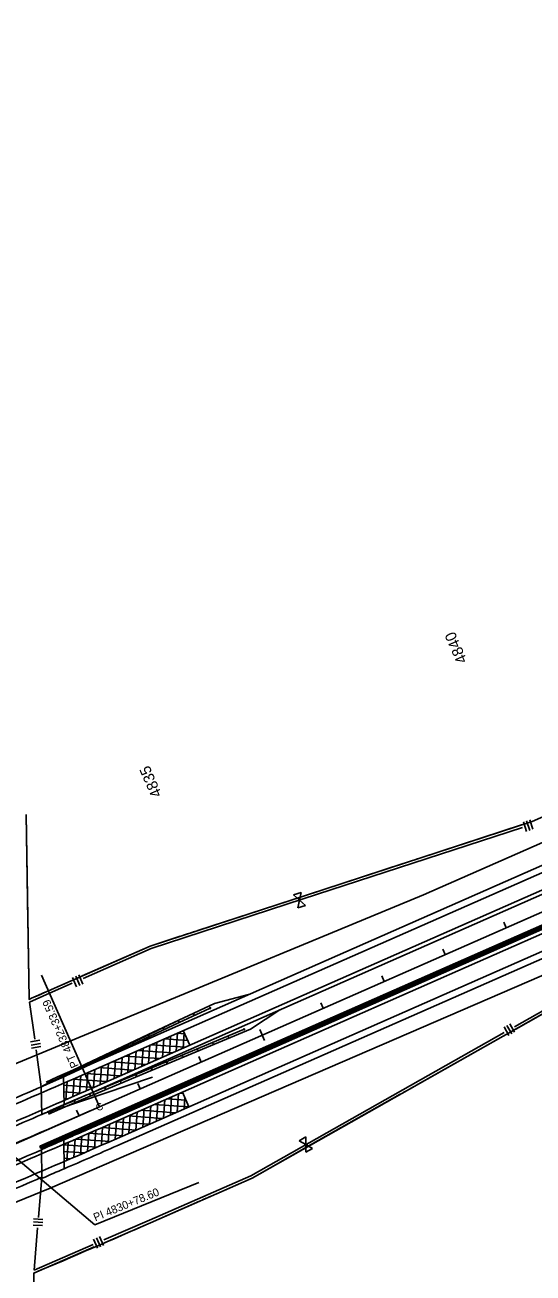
# Model space of a CAD drawing. Extents: x 192699 to 285914, y 194342 to 233219.
# Drawn here: x 229510 to 230272, y 215941 to 217813 of the extents above; entities that cross this region are included whole.
import ezdxf

# ---------------------------------------------------------------- set-up
doc = ezdxf.new("R2010")
doc.units = 0
for name, color, linetype in [('CENT LINE', 7, 'Continuous'), ('CONCRETE', 7, 'Continuous'), ('CURVE DATA', 7, 'Continuous'), ('CURVE LINE', 7, 'Continuous'), ('Flood Plain', 7, 'Continuous'), ('GUARDRAIL', 7, 'Continuous'), ('PAVEMENT TRANSITION', 7, 'Continuous'), ('R-W - CofA', 7, 'Continuous'), ('R_Draft', 7, 'Continuous'), ('R_Proposed Guardrail', 7, 'Continuous'), ('ROAD', 7, 'Continuous'), ('SHOULDER', 7, 'Continuous'), ('STATIONING1', 7, 'Continuous'), ('TEXT', 7, 'Continuous'), ('WRSF', 7, 'Continuous')]:
    doc.layers.add(name, color=color, linetype=linetype)

msp = doc.modelspace()

# ---------------------------------------------------------------- linework, layer by layer
at = {"layer": 'CENT LINE'}
msp.add_line((229622.3, 216190.7), (246993.1, 223840), dxfattribs=at)
msp.add_arc((225004.1, 226678), 11459.2, 292.21668, 293.76668, dxfattribs=at)
at = {"layer": 'CONCRETE'}
for p, q in [((229532.7, 216131.5), (232676.2, 217515.8)), ((229534.3, 216127.9), (232677.6, 217512.1)), ((229534.3, 216127.9), (229532.7, 216131.5))]:
    msp.add_line(p, q, dxfattribs=at)
at = {"layer": 'CURVE LINE'}
msp.add_line((229480.4, 216128.2), (229622.3, 216190.7), dxfattribs=at)
at = {"layer": 'Flood Plain'}
for points in [[(232386, 218172.2), (232280.2, 217748.8), (232113, 217427.9), (231843.4, 217277.7), (231120, 216953.3), (230108.2, 216508.6)], [(231822.2, 216400.5), (232116.4, 217178.5), (229548.4, 216068.7)], [(230108.2, 216508.6), (226889.4, 215176.3), (226614.2, 215064.2)], [(229548.4, 216068.7), (228137.5, 215493), (226822.4, 214949.9), (226784.5, 215013), (226663.3, 214992.2), (226614.2, 215064.2)]]:
    msp.add_lwpolyline(points, dxfattribs=at)
at = {"layer": 'GUARDRAIL'}
for p, q in [((229556.4, 216231.1), (229739, 216319.6)), ((229558.2, 216186.7), (229701.5, 216234.8))]:
    msp.add_line(p, q, dxfattribs=at)
at = {"layer": 'PAVEMENT TRANSITION'}
for p, q in [((229737.3, 216274.1), (229739.3, 216301.2)), ((229738.8, 216301), (229749.9, 216300.2)), ((229747.7, 216278.7), (229749.3, 216301.4)), ((229747.8, 216304.9), (229757.5, 216283)), ((229695.9, 216255.9), (229697.9, 216282.9)), ((229699.6, 216283.7), (229750.8, 216280)), ((229706.3, 216260.4), (229708.2, 216287.5)), ((229716.6, 216265), (229718.6, 216292.1)), ((229719.2, 216292.3), (229754.4, 216289.8)), ((229727, 216269.5), (229728.9, 216296.6)), ((229654.5, 216237.6), (229656.4, 216264.7)), ((229660.5, 216266.5), (229711.7, 216262.8)), ((229664.8, 216242.2), (229666.8, 216269.3)), ((229675.2, 216246.7), (229677.2, 216273.8)), ((229680.1, 216275.1), (229731.2, 216271.4)), ((229685.6, 216251.3), (229687.5, 216278.4)), ((229613.1, 216219.4), (229615, 216246.5)), ((229621.4, 216249.3), (229672.5, 216245.6)), ((229623.4, 216223.9), (229625.4, 216251)), ((229633.8, 216228.5), (229635.7, 216255.6)), ((229640.9, 216257.9), (229692.1, 216254.2)), ((229644.1, 216233.1), (229646.1, 216260.1)), ((229571.7, 216201.2), (229573.6, 216228.3)), ((229582, 216205.8), (229584, 216232.8)), ((229582.1, 216232), (229633.4, 216228.3)), ((229592.4, 216210.3), (229594.3, 216237.4)), ((229601.8, 216240.6), (229653, 216237)), ((229602.7, 216214.8), (229604.7, 216241.9)), ((229568.6, 216223), (229613.8, 216219.7)), ((229568.8, 216212.9), (229594.2, 216211.1)), ((229738.9, 216183), (229740.8, 216210.1)), ((229743.4, 216211.2), (229747.2, 216211)), ((229746.5, 216212.6), (229756.1, 216190.6)), ((229569, 216202.9), (229574.5, 216202.5)), ((229687.1, 216160.2), (229689, 216187.3)), ((229697.4, 216164.8), (229699.4, 216191.8)), ((229704.3, 216194), (229755.5, 216190.3)), ((229707.8, 216169.3), (229709.7, 216196.4)), ((229718.1, 216173.9), (229720.1, 216201)), ((229723.9, 216202.6), (229751.7, 216200.6)), ((229728.5, 216178.4), (229730.4, 216205.5)), ((229749.2, 216187.6), (229750.4, 216203.7)), ((229645.7, 216142), (229647.6, 216169)), ((229656, 216146.5), (229658, 216173.6)), ((229665.2, 216176.8), (229716.4, 216173.1)), ((229666.4, 216151.1), (229668.3, 216178.2)), ((229676.7, 216155.6), (229678.7, 216182.7)), ((229684.7, 216185.4), (229735.9, 216181.7)), ((229604.3, 216123.9), (229606.2, 216150.9)), ((229606.3, 216150.9), (229657.6, 216147.2)), ((229614.6, 216128.4), (229616.6, 216155.4)), ((229625, 216132.9), (229626.9, 216159.9)), ((229626, 216159.5), (229677.2, 216155.8)), ((229635.3, 216137.4), (229637.3, 216164.5)), ((229645.6, 216168.1), (229696.8, 216164.5)), ((229568.7, 216133.6), (229618.3, 216130)), ((229573.2, 216110.3), (229575.2, 216137.3)), ((229583.6, 216114.9), (229585.5, 216141.9)), ((229586.5, 216142.3), (229638, 216138.6)), ((229593.9, 216119.4), (229595.9, 216146.4)), ((229568.9, 216123.5), (229598.6, 216121.4)), ((229569.1, 216113.5), (229578.8, 216112.8))]:
    msp.add_line(p, q, dxfattribs=at)
at = {"layer": 'R-W - CofA'}
for p, q in [((229512, 216628.8), (229516.7, 216351.8)), ((230258.1, 216617.9), (230262.7, 216603.5)), ((230262.8, 216619.5), (230267.5, 216605.1)), ((230267.6, 216621), (230272.3, 216606.7)), ((229913.4, 216508.4), (229924.6, 216512.1)), ((229922.2, 216500.5), (229913.4, 216508.4)), ((229924.6, 216512.1), (229922.2, 216500.5)), ((229919.7, 216488.9), (229922.2, 216500.5)), ((229931, 216492.5), (229919.7, 216488.9)), ((229922.2, 216500.5), (229931, 216492.5)), ((229581.8, 216384.3), (229587.9, 216370.5)), ((229586.5, 216386.3), (229592.5, 216372.5)), ((229591.1, 216388.4), (229597.2, 216374.5)), ((230228.9, 216310.3), (230236.1, 216297.5)), ((230233.2, 216312.7), (230240.4, 216299.9)), ((230237.4, 216315.1), (230244.7, 216302.3)), ((229532.8, 216290.3), (229518.6, 216287.8)), ((229533.6, 216285.6), (229519.5, 216283.1)), ((229534.4, 216280.9), (229520.3, 216278.4)), ((229921.9, 216139.8), (229931.9, 216145.4)), ((229931.8, 216133.9), (229921.9, 216139.8)), ((229931.7, 216122.4), (229931.8, 216133.9)), ((229931.9, 216145.4), (229931.8, 216133.9)), ((229931.8, 216133.9), (229941.8, 216128.1)), ((229941.8, 216128.1), (229931.7, 216122.4)), ((229523.3, 216022.6), (229537.3, 216021.8)), ((229522.7, 216013.2), (229536.8, 216012.4)), ((229523, 216017.9), (229537.1, 216017.1)), ((229613.4, 215992.2), (229619.2, 215978.8)), ((229617.9, 215994.2), (229623.7, 215980.7)), ((229622.4, 215996.1), (229628.2, 215982.6))]:
    msp.add_line(p, q, dxfattribs=at)
for points in [[(229545.7, 216364.6), (229698, 216431.6), (230271.3, 216618.5), (231552.6, 217182.7), (231819.1, 217321.9), (232002.1, 217402.5), (232284.7, 217505.1), (232925.4, 217787.3), (233080.2, 217931.9), (233354.8, 218052.8), (233566, 218069.4), (234847.3, 218633.6), (234918.7, 218719.6), (235193.2, 218840.5), (235392.4, 218884.5), (236267.2, 219269.8)], [(229698.9, 216016.8), (229851.2, 216083.8), (230376.1, 216380.6), (231291.3, 216783.6), (231573.9, 216886.2), (232123, 217128), (232389.5, 217267.2), (232847.1, 217468.7), (233058.4, 217485.2), (233332.9, 217606.1), (233487.8, 217750.8), (234952.1, 218395.6), (235063.7, 218390.2), (235338.3, 218511.1), (235505.2, 218628.3), (236242.4, 218952.9)], [(229512, 216628.8), (229514.7, 216469.8)], [(229927.8, 216502.3), (230256.6, 216609.5)], [(230104.1, 216564), (230255.3, 216613.3)], [(230093.4, 216560.5), (230099.2, 216562.4)], [(229926.6, 216506.1), (230077.8, 216555.4)], [(230082.7, 216557), (230088.5, 216558.9)], [(229769.7, 216455), (229926.6, 216506.1)], [(229597.8, 216383.1), (229699.5, 216427.9), (229927.8, 216502.3)], [(229514.8, 216464.6), (229514.9, 216458.5)], [(229515, 216453.4), (229515.1, 216447.3)], [(229748.3, 216448), (229754.1, 216449.9)], [(229759, 216451.5), (229764.8, 216453.4)], [(230244.5, 216310.6), (230374.4, 216384.1), (230550.7, 216461.7)], [(229515.1, 216442.1), (229516.7, 216351.8), (229516.7, 216351.8), (229545.7, 216364.6), (229545.7, 216364.6), (229579.6, 216379.5)], [(229596.2, 216386.8), (229698, 216431.6), (229743.4, 216446.4)], [(229517.2, 216347.7), (229547.3, 216360.9), (229581.2, 216375.8)], [(230246.4, 216307.2), (230376.1, 216380.6), (230381.1, 216382.8)], [(229517.2, 216347.7), (229525, 216292)], [(229936.8, 216136.8), (230229.1, 216302)], [(230096.6, 216222.6), (230231.1, 216298.6)], [(229527.2, 216276.1), (229534.9, 216220.7)], [(229938.8, 216133.4), (230073.2, 216209.4)], [(230077.6, 216211.8), (230082.8, 216214.7)], [(230087.1, 216217.2), (230092.3, 216220.1)], [(229628.9, 215990.9), (229697.3, 216020.4), (229849.4, 216087.3), (229936.8, 216136.8)], [(229796.6, 216059.8), (229851.2, 216083.8), (229938.8, 216133.4)], [(229530.7, 216024.7), (229535.8, 216085)], [(229786.6, 216055.4), (229792.1, 216057.8)], [(229630.5, 215987.3), (229698.9, 216016.8), (229698.9, 216016.8), (229772.1, 216049)], [(229776.6, 216051), (229782.1, 216053.4)], [(229524, 215945.7), (229529.4, 216009.2)], [(229524, 215945.7), (229612.7, 215984)], [(229524.5, 215885.6), (229523.6, 215941.3), (229614.3, 215980.4)]]:
    msp.add_lwpolyline(points, dxfattribs=at)
for radius, start in [(11269.2, 293.60534), (11649.2, 292.82804)]:
    msp.add_arc((225004.1, 226678), radius, start, 293.76668, dxfattribs=at)
at = {"layer": 'R_Draft'}
for p, q in [((229794.6, 216345.7), (229845.8, 216359)), ((229695.1, 216298.8), (229794.6, 216345.7)), ((229741.8, 216316.9), (229787, 216338.2)), ((229788.2, 216339.9), (229787, 216338.2)), ((229789, 216338.1), (229787, 216338.2)), ((229789, 216338.1), (229788.2, 216339.9)), ((229583.5, 216242.3), (229741.8, 216316.9)), ((229582, 216245.5), (229695.1, 216298.8)), ((229559.2, 216235.3), (229582.1, 216245.5)), ((229559.2, 216235.3), (229542.1, 216227.6)), ((229560.7, 216232.1), (229543.5, 216224.4)), ((229560.7, 216232.1), (229583.5, 216242.3))]:
    msp.add_line(p, q, dxfattribs=at)
for centre in [(229741.5, 216317.6), (229764.1, 216328.3), (229718.9, 216306.9), (229673.7, 216285.6), (229696.3, 216296.3), (229628.4, 216264.3), (229651, 216275), (229583.2, 216243), (229605.8, 216253.7), (229544.7, 216225.8), (229546.1, 216226.4), (229547.5, 216227), (229548.9, 216227.7), (229550.4, 216228.3), (229551.8, 216229), (229554.7, 216230.2), (229557.5, 216231.5), (229560.4, 216232.8), (229566.1, 216235.3)]:
    msp.add_circle(centre, 0.75, dxfattribs=at)
at = {"layer": 'R_Proposed Guardrail'}
for p, q in [((229848.7, 216307), (229892.9, 216336)), ((229701, 216245.4), (229848.7, 216307)), ((229791.9, 216287.1), (229838.1, 216306.4)), ((229839.3, 216308), (229838.1, 216306.4)), ((229840.1, 216306.1), (229838.1, 216306.4)), ((229839.3, 216308), (229840.1, 216306.1)), ((229584.3, 216200.4), (229791.9, 216287.1)), ((229585.6, 216197.2), (229701, 216245.4)), ((229561.4, 216190.4), (229544.3, 216182.8)), ((229561.4, 216190.4), (229584.3, 216200.4)), ((229562.8, 216187.2), (229585.7, 216197.2)), ((229562.8, 216187.2), (229545.7, 216179.6))]:
    msp.add_line(p, q, dxfattribs=at)
for centre in [(229792.3, 216286.4), (229815.3, 216296.1), (229746.1, 216267.2), (229769.2, 216276.8), (229700, 216247.9), (229723, 216257.5), (229653.8, 216228.7), (229676.9, 216238.3), (229607.7, 216209.4), (229630.7, 216219), (229556, 216187.1), (229558.9, 216188.4), (229561.7, 216189.7), (229567.4, 216192.2), (229584.6, 216199.8), (229546, 216182.7), (229547.4, 216183.4), (229548.8, 216184), (229550.3, 216184.6), (229551.7, 216185.3), (229553.1, 216185.9)]:
    msp.add_circle(centre, 0.75, dxfattribs=at)
at = {"layer": 'ROAD'}
for p, q in [((229610.2, 216218.1), (246981, 223867.5)), ((229634.4, 216163.2), (247005.2, 223812.6)), ((229644.1, 216141.2), (235816.6, 218859.4)), ((229600.5, 216240.1), (235301.2, 218750.4)), ((229569.1, 216193.6), (229568.4, 216236.9)), ((229535.6, 216179.1), (229534.9, 216220.7)), ((229569.3, 216097.8), (229568.6, 216141)), ((229535.8, 216085), (229535.1, 216126))]:
    msp.add_line(p, q, dxfattribs=at)
for centre, radius, start, end in [((225004.1, 226678), 11405.2, 292.21667, 293.76668), ((224582.3, 226494.4), 11405.1, 295.73756, 295.92431), ((225004.1, 226678), 11429.2, 292.21667, 293.76668), ((225004.1, 226678), 11396.7, 292.82519, 293.47275), ((225004.1, 226678), 11435.2, 293.34578, 293.52866), ((225004.1, 226678), 11435.2, 292.74783, 293.39288), ((225004.1, 226678), 11489.2, 292.21667, 293.76668), ((225004.1, 226678), 11513.2, 292.21667, 293.76668), ((225004.1, 226678), 11483.2, 293.23945, 293.42168), ((225004.1, 226678), 11483.7, 292.59602, 293.23842), ((225004.1, 226678), 11523.2, 293.16105, 293.3395), ((225004.1, 226678), 11521.7, 292.52109, 293.16105)]:
    msp.add_arc(centre, radius, start, end, dxfattribs=at)
at = {"layer": 'SHOULDER'}
for p, q in [((229596.5, 216249.2), (233147.4, 217812.9)), ((229612.6, 216212.6), (233126.9, 217760.2)), ((229632, 216168.7), (233098.6, 217695.3)), ((229648.1, 216132.1), (233078.2, 217642.6))]:
    msp.add_line(p, q, dxfattribs=at)
for radius, start in [(11395.2, 293.61225), (11435.2, 293.52866), (11483.2, 293.42168), (11523.2, 293.3395)]:
    msp.add_arc((225004.1, 226678), radius, start, 293.76668, dxfattribs=at)
at = {"layer": 'STATIONING1'}
for points in [[(230228.6, 216467.5), (230232.2, 216459.2)], [(230137, 216427.2), (230140.7, 216418.9)], [(230045.5, 216386.9), (230049.2, 216378.6)], [(229954, 216346.6), (229957.6, 216338.3)], [(229862.5, 216306.3), (229869.7, 216289.8)], [(229771, 216266), (229774.6, 216257.7)], [(229679.5, 216225.7), (229683.1, 216217.4)], [(229587.9, 216185.4), (229591.5, 216177.2)]]:
    msp.add_lwpolyline(points, dxfattribs=at)
at = {"layer": 'TEXT'}
for points in [[(229622.3, 216190.7), (229535.4, 216388.1)], [(229480.4, 216128.2), (229615.2, 216013.4)], [(229615.2, 216013.4), (229771.4, 216077.2)]]:
    msp.add_lwpolyline(points, dxfattribs=at)
at = {"layer": 'WRSF'}
msp.add_line((229533.5, 216129.7), (232676.9, 217513.9), dxfattribs=at)

# ---------------------------------------------------------------- texts
at = {"layer": 'CURVE DATA'}
msp.add_text('C', height=10.8, rotation=23.7667, dxfattribs=at).set_placement((229619.5, 216183.5))
at = {"layer": 'STATIONING1'}
for s, p in [('4840', (230174.2, 216859.6)), ('4835', (229716.3, 216658.7))]:
    msp.add_text(s, height=16.5, rotation=113.7667, dxfattribs=at).set_placement(p)
at = {"layer": 'TEXT'}
for s, rotation, p in [('PT 4832+33.59', 113.7667, (229591.4, 216251.9)), ('PI 4830+78.60', 22.2166, (229616, 216018.7))]:
    msp.add_text(s, height=12, rotation=rotation, dxfattribs=at).set_placement(p)

doc.saveas('drawing.dxf')
